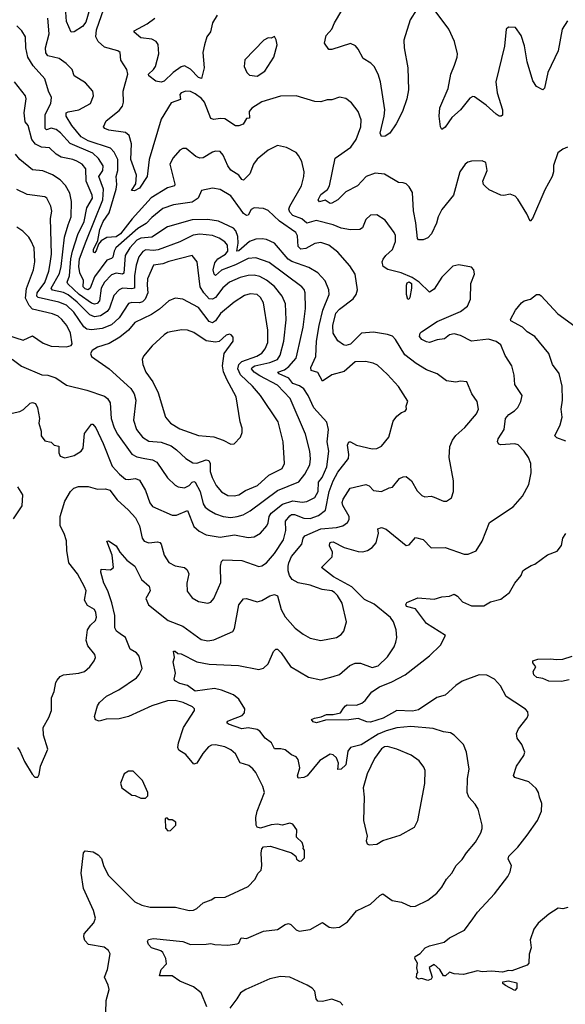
# Model space of a CAD drawing. Extents: x 2057697 to 2160550, y 827490 to 1016834.
# Tile 464 of 509: x 2130773 to 2134291, y 958201 to 964546. Entities that reach past the tile are written whole.
import ezdxf

# ---------------------------------------------------------------- set-up
doc = ezdxf.new("R2010")
doc.units = 0

msp = doc.modelspace()

# ---------------------------------------------------------------- linework, layer by layer
at = {"layer": '0CON20XD'}
for points in [[(2131225, 964617.5), (2131199.5, 964530.5), (2131177.4, 964502.6), (2131125, 964468.9), (2131105.6, 964465.6), (2131074.8, 964535), (2131068.7, 964625)], [(2134305, 963724.2), (2134275, 963712), (2134242.1, 963687.9), (2134213.6, 963606.4), (2134214.4, 963565), (2134206.2, 963535), (2134159.4, 963450.6), (2134078.8, 963265), (2134065, 963247.5), (2134042.9, 963295), (2133985, 963390), (2133967.9, 963407.9), (2133935, 963420.8), (2133895, 963412.5), (2133874.4, 963414.4), (2133798.8, 963448.8), (2133773.9, 963473.9), (2133763.3, 963485), (2133758.8, 963505), (2133786, 963575), (2133777.5, 963625), (2133755, 963636.2), (2133685.9, 963634.1), (2133662.1, 963627.9), (2133645, 963615.8), (2133610.8, 963565), (2133570, 963415), (2133495, 963322), (2133470, 963275), (2133460, 963235), (2133428, 963165), (2133405, 963141.2), (2133375, 963127.5), (2133345, 963127.5), (2133336.7, 963136.7), (2133327.7, 963237.7), (2133311.3, 963315), (2133305, 963432.5), (2133285, 963468.8), (2133265, 963487.5), (2133245.5, 963495.5), (2133215, 963497.5), (2133125, 963551.5), (2133065, 963556.9), (2133005.7, 963535), (2132950.8, 963475), (2132875, 963436.9), (2132824.2, 963385), (2132785, 963362.9), (2132775, 963362.5), (2132742.2, 963382.2), (2132705, 963372.7), (2132697.5, 963385), (2132715, 963419.5), (2132757.3, 963452.7), (2132770, 963475), (2132806.3, 963653.7), (2132907.8, 963725), (2132943.2, 963775), (2132972.1, 963855), (2132975, 963900), (2132955.8, 963955), (2132911.2, 964011.2), (2132875, 964038.8), (2132835, 964046.2), (2132785, 964028.8), (2132755, 964030), (2132715, 964017.5), (2132675, 964018.6), (2132555, 964054.4), (2132455, 964054), (2132335, 964016.7), (2132270, 963975), (2132252.5, 963955), (2132255, 963912.5), (2132235, 963910), (2132213, 963873), (2132185, 963861.8), (2132165, 963862.1), (2132095, 963906.5), (2132065, 963909.5), (2132025, 963902.7), (2132005, 963908.9), (2131963.6, 964015), (2131945, 964038.8), (2131905, 964069.2), (2131875, 964083.6), (2131845, 964085.5), (2131814.2, 964075), (2131805.7, 964065), (2131808.7, 964031.3), (2131748.8, 964011.2), (2131685, 963905.8), (2131608.7, 963645), (2131594.7, 963535), (2131545, 963461.3), (2131513, 963443), (2131493.8, 963445), (2131520.8, 963489.2), (2131525.8, 963545), (2131489.6, 963645), (2131494.7, 963745), (2131479.2, 963799.2), (2131455, 963819.6), (2131346.7, 963835), (2131322, 963845), (2131314.3, 963855), (2131330.9, 963895), (2131415, 963960.4), (2131435, 963989.4), (2131442.1, 964015), (2131440, 964085), (2131469.2, 964195), (2131462.9, 964225), (2131425.8, 964285), (2131421.4, 964335), (2131406.7, 964345), (2131319.9, 964369.9), (2131280, 964405), (2131263.8, 964435), (2131268.7, 964481.3), (2131316.2, 964615)], [(2132046, 964576), (2132016.2, 964525), (2132002.7, 964467.3), (2131979.6, 964435), (2131964.4, 964385), (2131954.6, 964335), (2131962.7, 964235), (2131945, 964167.5), (2131925, 964173.5), (2131875, 964226.4), (2131835, 964249.1), (2131815, 964242.7), (2131762.5, 964205), (2131705, 964150), (2131685, 964143.6), (2131650.2, 964150.2), (2131605.6, 964185), (2131603.1, 964195), (2131635, 964224.3), (2131648.2, 964245), (2131669.3, 964325), (2131665.3, 964385.3), (2131651.9, 964405), (2131625, 964421.2), (2131555, 964429.4), (2131511.2, 964465), (2131510, 964475), (2131595, 964520), (2131644.3, 964555)], [(2133330.9, 964609.1), (2133291.4, 964545), (2133249.5, 964415), (2133251.5, 964365), (2133274.4, 964235), (2133280.6, 964095), (2133269.4, 964035), (2133240.6, 963955), (2133199.5, 963875), (2133160, 963815), (2133130, 963795), (2133105, 963794), (2133097.5, 963815), (2133123.3, 963925), (2133126.7, 963965), (2133115, 964050), (2133098.7, 964145), (2133083.8, 964195), (2133057.7, 964245), (2133036.4, 964266.4), (2132987.1, 964295), (2132955, 964356.7), (2132937.7, 964377.7), (2132905, 964392), (2132785, 964354.4), (2132765, 964354), (2132737.5, 964395), (2132748.9, 964445), (2132786, 964484), (2132803.2, 964526.8), (2132849.4, 964605)], [(2134305, 964539.2), (2134270.9, 964485), (2134243.6, 964345), (2134177.8, 964205), (2134157.5, 964105), (2134145, 964093.8), (2134105, 964116), (2134081.7, 964151.7), (2134044.4, 964275), (2134028.1, 964378.1), (2134006, 964445), (2133970, 964495), (2133925, 964497.5), (2133910, 964485), (2133897.5, 964375), (2133842.5, 964145), (2133852.1, 964075), (2133885.5, 963964.5), (2133885, 963930), (2133876.4, 963923.6), (2133865, 963923.8), (2133845, 963936.2), (2133780, 963995), (2133705, 964050), (2133695, 964050.8), (2133675, 964040.8), (2133615, 963966), (2133559.2, 963915), (2133517, 963853), (2133495, 963837.5), (2133486.2, 963855), (2133477.8, 963925), (2133481.7, 963978.3), (2133535, 964103.3), (2133553.6, 964195), (2133576.2, 964253.8), (2133594.4, 964305), (2133595.6, 964325), (2133575.5, 964405), (2133539.6, 964485), (2133445, 964611.2)], [(2133615, 962665.6), (2133660.2, 962699.8), (2133680, 962745), (2133682.5, 962845), (2133706.1, 962906.1), (2133700, 962935), (2133685, 962951.2), (2133605, 962965.8), (2133565, 962958.6), (2133495, 962887.1), (2133445, 962809.2), (2133415, 962789.4), (2133348.6, 962855), (2133303.9, 962885), (2133233.1, 962915), (2133146.6, 962936.6), (2133116.3, 962956.3), (2133110.6, 962985), (2133117, 963003), (2133133.1, 963026.9), (2133176.9, 963065), (2133195.7, 963115.7), (2133195.8, 963155), (2133188, 963175), (2133128.8, 963255), (2133075, 963288), (2133035, 963286.7), (2133005, 963257.5), (2132984, 963205), (2132965, 963193.1), (2132905, 963190.9), (2132845, 963203.5), (2132794.5, 963224.5), (2132685, 963251.4), (2132625, 963234.5), (2132592.7, 963262.7), (2132534.5, 963285), (2132513.9, 963305), (2132509.2, 963325), (2132513.9, 963345), (2132589.5, 963475), (2132605.4, 963535), (2132606.9, 963565), (2132592.4, 963632.4), (2132571.4, 963671.4), (2132555, 963689.2), (2132492.1, 963722.1), (2132435, 963734.5), (2132375, 963705.5), (2132303.1, 963646.9), (2132280.4, 963615), (2132257.4, 963552.6), (2132215, 963512.9), (2132205, 963516.9), (2132185, 963543.5), (2132135, 963575.6), (2132114.1, 963605), (2132084, 963674), (2132065, 963695.7), (2132035, 963697.8), (2132015, 963691.5), (2131955, 963656.4), (2131935, 963652.7), (2131909.2, 963665), (2131846.7, 963715), (2131825, 963715.8), (2131805, 963706), (2131761.4, 963655), (2131740, 963615), (2131774.2, 963485.8), (2131771.2, 963475), (2131725, 963463.1), (2131621.4, 963398.6), (2131497.7, 963262.3), (2131423.4, 963165), (2131395, 963147.1), (2131335, 963143.4), (2131298.2, 963121.8), (2131280.4, 963099.6), (2131265, 963056), (2131255, 963043.8), (2131248.8, 963048.8), (2131249.1, 963065), (2131277.5, 963122.5), (2131289.2, 963195), (2131310.6, 963245), (2131349.3, 963300.7), (2131394.8, 963454.8), (2131400, 963485), (2131394.7, 963535), (2131406.7, 963575), (2131404.7, 963644.7), (2131382.9, 963692.9), (2131357.9, 963717.9), (2131213.8, 963765), (2131170.4, 963790.4), (2131108.4, 963865), (2131072.7, 963925), (2131073.1, 963945), (2131085, 963952.7), (2131154.7, 963965.3), (2131230, 964005), (2131248, 964055), (2131244, 964085), (2131198.3, 964138.3), (2131125, 964184), (2131111.1, 964225), (2131073.1, 964263.1), (2131027.5, 964295), (2130955, 964314), (2130942, 964332), (2130939.4, 964365), (2130963.3, 964455), (2130955.4, 964555)], [(2132977.1, 962525), (2132905, 962454.6), (2132875, 962446.7), (2132860.5, 962450.5), (2132825, 962476.2), (2132795, 962526.2), (2132792.9, 962575), (2132811.8, 962655), (2132835, 962680.3), (2132922, 962748), (2132942.9, 962775), (2132951.8, 962805), (2132935, 962906), (2132900.6, 962960.6), (2132825, 963048.6), (2132766.2, 963093.8), (2132715, 963109.6), (2132675, 963102.8), (2132618, 963072), (2132585, 963066.4), (2132567.3, 963085), (2132563.5, 963153.5), (2132553.7, 963173.7), (2132447.2, 963247.2), (2132375, 963315.7), (2132345, 963329.4), (2132285, 963334.4), (2132265, 963321.9), (2132245, 963285.8), (2132235.5, 963284.5), (2132215, 963297.3), (2132195.7, 963324.3), (2132135, 963410.4), (2132065, 963450.9), (2132015, 963459.5), (2131944.6, 963445.4), (2131923.7, 963396.3), (2131885, 963370.7), (2131765, 963353.4), (2131695, 963328.4), (2131625, 963271.9), (2131587.7, 963232.3), (2131535, 963200.2), (2131392.3, 963075), (2131381.5, 963055), (2131373.9, 963016.1), (2131365, 963006.9), (2131334.4, 962995.6), (2131255, 962888.1), (2131228.1, 962815), (2131215, 962805.8), (2131195, 962811.5), (2131182, 962825), (2131183.6, 962865), (2131160.6, 962915), (2131153.8, 962955), (2131158.3, 963005), (2131200.7, 963119.3), (2131309.5, 963385), (2131313.9, 963453.9), (2131282.3, 963535), (2131310, 963575), (2131310.2, 963605), (2131281, 963651), (2131245, 963685.7), (2131097.6, 963747.6), (2131036.7, 963816.7), (2131007.5, 963837.5), (2130975, 963846.2), (2130945, 963837.1), (2130937.7, 963845), (2130938.1, 963935), (2130974.7, 964005), (2130977.8, 964045), (2130957.8, 964085), (2130935.2, 964165.2), (2130859, 964249), (2130825.3, 964305), (2130812.1, 964365), (2130810.8, 964435), (2130786, 964475), (2130755, 964507.5)], [(2132305, 964181.2), (2132354, 964215), (2132411.2, 964305), (2132432.9, 964385), (2132427, 964417), (2132415, 964437.5), (2132395, 964427.5), (2132375, 964430), (2132346.7, 964415), (2132225, 964287.5), (2132220, 964245), (2132236.7, 964205), (2132255, 964188.8), (2132305, 964181.2)], [(2130758.8, 959855), (2130774, 959835), (2130804, 959765), (2130853.9, 959683.9), (2130870, 959665), (2130890, 959665), (2130899.3, 959680.7), (2130906.2, 959735), (2130953.8, 959845), (2130927.5, 959935), (2130924.3, 959985), (2130961.4, 960048.6), (2130978.5, 960095), (2130977.1, 960175), (2130995, 960216.7), (2131005.4, 960274.6), (2131015, 960290), (2131035, 960312.7), (2131055, 960324.6), (2131155, 960333.8), (2131190, 960345), (2131224.2, 960375), (2131253.8, 960415), (2131261.2, 960435), (2131258, 960455), (2131211.3, 960511.3), (2131202, 960545), (2131210.6, 960615), (2131230, 960645), (2131261.9, 960675), (2131267.9, 960695), (2131264.4, 960725), (2131255, 960744), (2131210.9, 960770.9), (2131191.1, 960805), (2131200.6, 960865), (2131190.6, 960890.6), (2131145, 960975.7), (2131090.4, 961045), (2131076.1, 961126.1), (2131075, 961187.5), (2131060, 961235), (2131034.4, 961285), (2131033.5, 961345), (2131065, 961443.8), (2131100, 961505), (2131123, 961527), (2131153, 961537), (2131215, 961537.1), (2131275, 961520.8), (2131326.9, 961523.1), (2131355, 961514.3), (2131401.1, 961451.1), (2131475, 961384.3), (2131519.2, 961335), (2131545.4, 961285), (2131563.5, 961205), (2131575.4, 961185.4), (2131605, 961174.5), (2131661.4, 961181.4), (2131677.2, 961177.2), (2131686, 961166), (2131704.1, 961094.1), (2131735, 961048.6), (2131775, 961025.6), (2131835, 961015.8), (2131851.7, 961001.7), (2131864.2, 960975), (2131850.8, 960915), (2131852.7, 960862.7), (2131885, 960821.2), (2131925, 960796), (2131985, 960786), (2132005, 960792.5), (2132024.3, 960815), (2132070.6, 960919.4), (2132067.5, 961025), (2132073.3, 961055), (2132084, 961065), (2132205, 961061.8), (2132315, 961022.9), (2132335, 961026.9), (2132365, 961046.5), (2132416.2, 961105), (2132473.9, 961195), (2132489, 961255), (2132487.6, 961315), (2132515, 961349.2), (2132525, 961356.9), (2132545, 961358.3), (2132605, 961333.9), (2132645, 961332.5), (2132699.9, 961350.1), (2132744.6, 961385), (2132768.5, 961505), (2132794.4, 961575), (2132825, 961631.1), (2132892.9, 961717.1), (2132895.3, 961744.7), (2132886.4, 961803.6), (2132894.5, 961825.5), (2132905, 961825.6), (2132944.1, 961804.1), (2133045, 961779.4), (2133075, 961781.9), (2133105, 961797.5), (2133153.6, 961856.4), (2133180.3, 961959.7), (2133205, 961990), (2133235, 962013.8), (2133257.3, 962022.7), (2133266.7, 962035), (2133263.8, 962056.2), (2133275, 962087.5), (2133215, 962182), (2133145, 962260), (2133079.8, 962319.8), (2133052.9, 962332.9), (2133002.3, 962342.3), (2132935, 962340.5), (2132865, 962278.4), (2132785, 962256.7), (2132725, 962216), (2132695, 962271.8), (2132652.5, 962285), (2132649.1, 962305), (2132682.4, 962375), (2132686.2, 962475), (2132704.3, 962575), (2132727.7, 962675), (2132767.9, 962775), (2132767.1, 962805), (2132743.4, 962863.4), (2132694.1, 962914.1), (2132638.1, 962948.1), (2132527.3, 962987.3), (2132503.7, 963003.7), (2132416, 963106), (2132365, 963128.8), (2132335.5, 963134.5), (2132295, 963131.6), (2132255, 963117.5), (2132185, 963057.3), (2132173.6, 963053.6), (2132180.6, 963105), (2132178.3, 963148.3), (2132167.5, 963185), (2132151.7, 963201.7), (2132055, 963248.4), (2131985, 963258.4), (2131885, 963256.2), (2131725, 963211.5), (2131625, 963143.6), (2131555, 963138.4), (2131528.3, 963125), (2131483.4, 963075), (2131453.9, 963026.1), (2131445, 962913.3), (2131435, 962906.5), (2131395, 962912.7), (2131365, 962901.6), (2131319.2, 962855), (2131298, 962815), (2131287.2, 962735), (2131272.7, 962717.3), (2131255, 962712.9), (2131235, 962720.2), (2131155.6, 962775), (2131083.3, 962843.3), (2131079.8, 962855), (2131094.6, 962895.4), (2131102.6, 963005), (2131113, 963055), (2131147.6, 963162.4), (2131187.7, 963245), (2131206.2, 963333.8), (2131243.2, 963395), (2131241.1, 963415), (2131202.2, 963505), (2131199.6, 963585), (2131175, 963614.6), (2131141.9, 963635), (2131115, 963645.8), (2131039.7, 963659.7), (2131008.8, 963678.8), (2130965, 963719.5), (2130914.2, 963724.2), (2130875, 963742.9), (2130850.8, 963775), (2130828.5, 963865), (2130808, 963888), (2130802.7, 963945), (2130814, 964035), (2130811.2, 964055), (2130739.4, 964145)], [(2132245, 961208.5), (2132285, 961213.6), (2132325, 961237.8), (2132365.5, 961285), (2132375.8, 961304.2), (2132382.4, 961345), (2132394.2, 961365), (2132466.9, 961423.1), (2132535, 961444.8), (2132595, 961437.5), (2132625, 961440.3), (2132675, 961467.7), (2132696.6, 961505), (2132699.6, 961565), (2132723, 961595), (2132753.1, 961665), (2132766, 961765), (2132754.3, 961825.7), (2132763.3, 961905), (2132752.1, 961952.1), (2132668.4, 962045), (2132633.6, 962123.6), (2132605, 962166.9), (2132577.2, 962187.2), (2132535, 962201.7), (2132507.6, 962235), (2132445, 962263.9), (2132437.8, 962275), (2132480.9, 962289.1), (2132508.8, 962311.2), (2132555.3, 962365), (2132562.7, 962392.7), (2132600.3, 962565), (2132614.7, 962685), (2132612.5, 962785), (2132606.7, 962806.7), (2132592.5, 962825), (2132380.3, 962980.3), (2132295, 963011.8), (2132245, 963007.2), (2132165, 962965.7), (2132075, 962930.9), (2132035, 962896.9), (2132026.1, 962906.1), (2132020.8, 962935), (2132031.5, 962978.5), (2132050.8, 963005), (2132099, 963035), (2132114.8, 963055), (2132112.1, 963092.1), (2132095.4, 963115), (2132058.9, 963138.9), (2132015, 963155.8), (2131935, 963164.8), (2131891.9, 963158.1), (2131805.7, 963115), (2131666.8, 963063.2), (2131635, 963058.5), (2131586.8, 963063.2), (2131566.8, 963053.2), (2131542.1, 963017.9), (2131523.9, 962965), (2131513.4, 962895), (2131513.9, 962816.1), (2131495, 962811.2), (2131435, 962815.7), (2131414, 962806), (2131380.8, 962769.2), (2131352.9, 962687.1), (2131337.5, 962665), (2131295, 962637.3), (2131255, 962630.2), (2131225, 962644.8), (2131144.4, 962725), (2131085, 962773.8), (2131055, 962787.4), (2130985, 962802.5), (2130976.7, 962815), (2131030.1, 962909.9), (2131040.2, 962955), (2131061.5, 963145), (2131085.3, 963225), (2131105.3, 963275), (2131107.2, 963375), (2131097.1, 963427.1), (2131068.2, 963478.2), (2131033.6, 963513.6), (2130985, 963546.4), (2130921.4, 963571.4), (2130855, 963577.7), (2130775, 963644.4), (2130745, 963680)], [(2132135, 961337.7), (2132175, 961343.7), (2132213.9, 961356.1), (2132258.8, 961381.2), (2132435, 961512.9), (2132572.4, 961567.6), (2132612, 961618), (2132643.4, 961676.6), (2132648.2, 961715), (2132642.7, 961765), (2132616.2, 961875), (2132516.7, 962105), (2132435, 962191.6), (2132321.2, 962251.2), (2132284.1, 962275), (2132266.6, 962295), (2132271.6, 962305), (2132290, 962315), (2132385, 962336.2), (2132435, 962356.1), (2132453.2, 962385), (2132476.8, 962475), (2132491.9, 962611.9), (2132486.1, 962715), (2132466.2, 962765), (2132415.6, 962825.6), (2132365, 962866.8), (2132321.5, 962891.5), (2132285, 962900.3), (2132245, 962898.4), (2132195, 962885.2), (2132125, 962855.3), (2132082.5, 962817.5), (2132035, 962756.2), (2132015, 962745.3), (2131995, 962746.7), (2131960.3, 962785), (2131937, 962825), (2131917.1, 962985), (2131885, 963025.8), (2131735, 962988.3), (2131695, 962972.4), (2131635, 962963.5), (2131597.6, 962875), (2131593.9, 962835), (2131599.2, 962785), (2131582.8, 962745), (2131565, 962728.2), (2131545, 962720.8), (2131495, 962723.1), (2131475, 962716.1), (2131413.6, 962625), (2131365, 962578.6), (2131304.1, 962555.9), (2131235, 962547.7), (2131205, 962552.5), (2131186.9, 962566.9), (2131122.2, 962662.2), (2131075, 962706.9), (2131025, 962725.6), (2130893.1, 962755), (2130884.2, 962765), (2130885.7, 962785), (2130935, 962851.8), (2130961.2, 962925), (2130970.2, 962975), (2130977.3, 963035), (2130972.7, 963265), (2130981.1, 963311.1), (2130974.4, 963345), (2130947.3, 963395), (2130935.6, 963405), (2130820.8, 963419.2), (2130755, 963452.5)], [(2130695, 962512.5), (2130795, 962480.5), (2130855, 962509.4), (2130925, 962461.1), (2130975, 962443.1), (2131075, 962438.6), (2131104.2, 962445.8), (2131112, 962458), (2131099.6, 962525), (2131075.9, 962575), (2131045.5, 962615), (2131020.6, 962635), (2130985, 962650), (2130855, 962680), (2130833.9, 962703.9), (2130811.1, 962751.1), (2130817.1, 962812.9), (2130862.5, 962935), (2130870.3, 962985), (2130865.3, 963075), (2130847.8, 963117.8), (2130831.1, 963145), (2130792.6, 963182.6), (2130755, 963210)], [(2133275, 962743.3), (2133267.3, 962775), (2133266.4, 962835), (2133270.7, 962849.3), (2133285, 962856.2), (2133299.5, 962845), (2133300, 962815), (2133288.5, 962755), (2133285, 962746.2), (2133275, 962743.3)], [(2132156.6, 961476.6), (2132185, 961483.5), (2132228.4, 961511.6), (2132306.9, 961545), (2132379.6, 961610.4), (2132465.3, 961654.7), (2132479.5, 961685), (2132472.1, 961825), (2132438.8, 961955), (2132326.2, 962125), (2132274.6, 962185), (2132197.3, 962257.3), (2132179.6, 962295), (2132184.8, 962325), (2132205, 962343.5), (2132302, 962378), (2132333.3, 962396.7), (2132356, 962425), (2132372.2, 962465), (2132372.2, 962545), (2132345, 962722), (2132326.2, 962755), (2132305, 962775.4), (2132259.2, 962779.2), (2132222.3, 962767.7), (2132155, 962726.2), (2132068.1, 962651.9), (2132035.3, 962605), (2132015, 962593.4), (2131995, 962601.6), (2131925, 962691.8), (2131825, 962745.6), (2131775, 962751.9), (2131735, 962734.3), (2131675, 962680), (2131622.9, 962647.1), (2131515, 962595.5), (2131473.9, 962546.1), (2131419.2, 962500.8), (2131350.6, 962459.4), (2131275, 962435.4), (2131240, 962415), (2131230, 962395), (2131236.9, 962375), (2131350.8, 962295), (2131488.7, 962168.7), (2131511.3, 962135), (2131522.7, 962095), (2131506.5, 961965), (2131526.2, 961905), (2131565, 961855.5), (2131605, 961829.6), (2131685, 961823.4), (2131749.2, 961799.2), (2131785, 961774.5), (2131845, 961718.9), (2131889.6, 961689.6), (2131915, 961687.3), (2131975, 961708.6), (2131993.3, 961705), (2132001, 961685), (2132000.5, 961635), (2132014.1, 961595), (2132039.5, 961545), (2132075, 961502.9), (2132115, 961479.5), (2132156.6, 961476.6)], [(2134295, 961830), (2134235, 961852), (2134223.1, 961865), (2134256.7, 961935), (2134271.4, 961985), (2134263.3, 962035), (2134272.5, 962095), (2134270.8, 962185), (2134250.6, 962265), (2134208.9, 962325), (2134184.5, 962395), (2134094.6, 962504.6), (2134045, 962534.4), (2134015.4, 962565.4), (2133940, 962605), (2133936.2, 962615), (2133970, 962675), (2134008.3, 962721.7), (2134025.6, 962734.4), (2134066.7, 962745), (2134105, 962774), (2134124.1, 962774.1), (2134135, 962766.2), (2134241.4, 962651.4), (2134352, 962572)], [(2131979.4, 958185), (2131943.8, 958275), (2131893.1, 958313.1), (2131805, 958350), (2131755, 958383.8), (2131673.6, 958383.6), (2131685.7, 958425), (2131719.2, 958460.8), (2131715.8, 958495.8), (2131695.5, 958535.5), (2131683.3, 958545), (2131622.5, 958565), (2131602.5, 958585), (2131598, 958605), (2131602.5, 958617.5), (2131635, 958625.7), (2131824.5, 958604.5), (2131875, 958585.6), (2131975, 958587.5), (2132005, 958593.5), (2132031.2, 958585), (2132115, 958581.4), (2132175, 958590), (2132186, 958595), (2132201.9, 958628.1), (2132235, 958625.8), (2132345, 958671.4), (2132435, 958683.1), (2132485, 958715.8), (2132505, 958722), (2132520, 958715), (2132555, 958680), (2132575, 958672.5), (2132645, 958682.5), (2132725, 958728), (2132767.3, 958697.3), (2132795, 958692.5), (2132835, 958697.1), (2132887, 958733), (2132945, 958803.3), (2133035, 958845.8), (2133095, 958902.9), (2133115, 958912), (2133175, 958870), (2133235, 958859.2), (2133295, 958831.2), (2133325, 958833.8), (2133405, 958871.2), (2133462.7, 958917.3), (2133494.3, 958955.7), (2133525, 959008), (2133558, 959045), (2133586, 959095), (2133625, 959133.8), (2133652.6, 959177.4), (2133711.4, 959245), (2133745.7, 959305), (2133753.9, 959333.9), (2133753.8, 959355), (2133728.8, 959458.8), (2133710.3, 959490.3), (2133668.6, 959535), (2133657.5, 959565), (2133660.6, 959655), (2133670, 959715), (2133654.3, 959825), (2133634, 959875), (2133575, 959935.8), (2133550.3, 959950.3), (2133505, 959955.6), (2133437.6, 959977.6), (2133295, 959991.3), (2133205, 959981.4), (2133135, 959963.9), (2133085, 959942.3), (2132975, 959872.7), (2132905.2, 959854.8), (2132888.8, 959831.2), (2132875.2, 959744.8), (2132845, 959716.5), (2132823.7, 959713.7), (2132827.5, 959755), (2132815, 959790), (2132795, 959808.2), (2132775, 959811.8), (2132708.1, 959771.9), (2132627.2, 959672.8), (2132605, 959662.9), (2132568.3, 959658.3), (2132563, 959673), (2132579.1, 959725), (2132568.1, 959778.1), (2132555.9, 959795.9), (2132525, 959809.1), (2132485, 959840), (2132457.1, 959847.1), (2132415, 959847.5), (2132395.6, 959885), (2132355, 959915.5), (2132320.8, 959960.8), (2132305, 959971.8), (2132245, 959982.4), (2132205, 959976.8), (2132118.8, 960005), (2132108, 960015), (2132114, 960025), (2132134, 960035), (2132207.2, 960062.8), (2132221.7, 960078.3), (2132224.5, 960105), (2132185, 960166.5), (2132150.9, 960195), (2132075, 960225.2), (2132030, 960235), (2131905, 960218.2), (2131855, 960255.5), (2131805, 960267.5), (2131772.5, 960285), (2131768.8, 960295), (2131776.7, 960335), (2131762.3, 960407.7), (2131770, 960435), (2131765, 960477.5), (2131775, 960476.7), (2131792, 960462), (2131815, 960460), (2131915, 960406.9), (2131995, 960393.1), (2132183.7, 960383.7), (2132315, 960357.9), (2132345, 960367.3), (2132374.6, 960395), (2132409.4, 960475), (2132425, 960489.2), (2132435, 960489.2), (2132458.1, 960465), (2132517.9, 960377.9), (2132635, 960307.9), (2132715, 960291.1), (2132795, 960313.1), (2132835, 960325.7), (2132901.9, 960385), (2132935, 960399.6), (2132969.4, 960399.4), (2133045, 960371.9), (2133085, 960381.1), (2133145, 960439.2), (2133186.7, 960505), (2133198.5, 960535), (2133204.5, 960565.5), (2133200.9, 960615), (2133183.8, 960665), (2133164, 960694), (2133059.3, 960779.3), (2132995, 960808.5), (2132915, 960891.6), (2132796.9, 960955), (2132718, 961015), (2132787.3, 961085), (2132789.6, 961115), (2132770.9, 961155), (2132773.5, 961175), (2132780.9, 961179.1), (2132795, 961180.4), (2132865, 961145.4), (2132955, 961118.5), (2132985, 961116.5), (2133016.2, 961125), (2133045, 961144.3), (2133071.1, 961175), (2133086, 961236), (2133081.2, 961265), (2133105, 961273.8), (2133135, 961262), (2133265, 961158), (2133285, 961162), (2133325, 961210), (2133375, 961195.7), (2133425, 961142.5), (2133515, 961144.4), (2133638.8, 961101.2), (2133665, 961102.5), (2133715, 961124), (2133754.5, 961185.5), (2133802, 961305), (2133955, 961407.5), (2134014.2, 961475), (2134055, 961551.2), (2134070.4, 961625), (2134068.9, 961685), (2134053.1, 961725), (2134026, 961766), (2133986.9, 961806.9), (2133965, 961812.5), (2133875, 961806), (2133861.2, 961811.2), (2133852.5, 961825), (2133857.5, 961845), (2133896.9, 961905), (2133905.8, 961975), (2133927.3, 962002.7), (2133963.8, 962025), (2133985, 962046.7), (2134003.8, 962085), (2134012.5, 962125), (2133964.5, 962194.5), (2133961.4, 962255), (2133945.8, 962315), (2133902.8, 962382.8), (2133875, 962450), (2133845, 962471.5), (2133795, 962487.1), (2133685, 962474.5), (2133615, 962510.8), (2133575, 962521.2), (2133544.7, 962515.3), (2133511.1, 962488.9), (2133465, 962483.3), (2133415, 962466.7), (2133395, 962469.4), (2133366.2, 962485), (2133350, 962505), (2133354.2, 962525), (2133364, 962535), (2133465, 962600), (2133615, 962665.6)], [(2132135, 961810), (2132155, 961812.5), (2132196.7, 961855), (2132206.7, 961885), (2132207, 961913), (2132194, 961955), (2132168.9, 962115), (2132108.1, 962228.1), (2132087.6, 962277.6), (2132080, 962315), (2132092, 962395), (2132148.8, 962475), (2132150, 962500), (2132136.1, 962516.1), (2132125, 962518.8), (2132105, 962512), (2132058.3, 962471.7), (2132035, 962467.5), (2131975, 962476.9), (2131895, 962530.6), (2131855, 962544.4), (2131817.8, 962547.8), (2131755, 962536.7), (2131725, 962529.4), (2131705, 962515.6), (2131627.8, 962445), (2131572.1, 962377.9), (2131563, 962357), (2131566.1, 962323.9), (2131585.5, 962275), (2131631.2, 962211.2), (2131665, 962141.2), (2131713.1, 961985), (2131744.2, 961945), (2131805, 961908.5), (2131925, 961866.5), (2132025, 961857.1), (2132085, 961836.2), (2132135, 961810)], [(2131327.8, 958145), (2131331.1, 958225), (2131350, 958295), (2131344.2, 958324.2), (2131318.8, 958375), (2131340, 958425), (2131355.6, 958525), (2131345, 958548), (2131317.9, 958567.9), (2131216.1, 958586.1), (2131192.7, 958612.7), (2131186.2, 958635), (2131188.8, 958655), (2131252, 958725), (2131261.4, 958755), (2131247.8, 958805), (2131185, 958946.7), (2131169.6, 959045), (2131183.4, 959176.6), (2131195, 959190), (2131247, 959183), (2131280, 959165), (2131299.7, 959139.7), (2131312.9, 959095), (2131343.8, 959033.8), (2131515, 958861.5), (2131559.4, 958839.4), (2131615, 958826.2), (2131777, 958827), (2131865, 958804.2), (2131892.7, 958807.3), (2131915, 958818.8), (2131956.7, 958855), (2132006.8, 958873.2), (2132030.9, 958889.1), (2132098.3, 958891.7), (2132245, 958960), (2132290, 959005), (2132310, 959045), (2132329.2, 959065), (2132334.4, 959095), (2132329.2, 959175), (2132335, 959202.5), (2132345, 959216.2), (2132389.5, 959219.5), (2132526.1, 959176.1), (2132552.5, 959155), (2132557.5, 959135), (2132576.4, 959123.6), (2132590, 959125), (2132610, 959145), (2132610, 959195), (2132600, 959205), (2132602.5, 959215), (2132593.6, 959243.6), (2132558.3, 959278.3), (2132560, 959325), (2132535, 959361.9), (2132515, 959367.3), (2132465.7, 959355.7), (2132435, 959360.8), (2132395, 959357.5), (2132325, 959336.7), (2132305, 959343.3), (2132296.7, 959355), (2132295.7, 959405), (2132303.3, 959445), (2132350.6, 959565), (2132340.8, 959605), (2132294.5, 959695), (2132277.1, 959717.1), (2132249.5, 959739.5), (2132195, 959757.5), (2132164.2, 959815), (2132135, 959841.4), (2132095, 959859.4), (2132035, 959873.1), (2132008.9, 959871.1), (2131989.8, 959860.2), (2131953.5, 959816.5), (2131915.4, 959754.6), (2131895, 959748.9), (2131845, 959809.6), (2131798.8, 959838.8), (2131792.5, 959855), (2131797.7, 959885), (2131829.6, 959985), (2131900, 960095), (2131899.2, 960105), (2131887.5, 960117.5), (2131826.6, 960146.6), (2131775, 960157.7), (2131725, 960156.7), (2131624.8, 960125.2), (2131475, 960054.7), (2131415, 960040.7), (2131330.9, 960039.1), (2131285, 960026.2), (2131261.2, 960035), (2131256, 960055), (2131275.7, 960125), (2131287.5, 960145), (2131332.6, 960187.4), (2131412.7, 960227.3), (2131525.3, 960304.7), (2131543.5, 960326.5), (2131562.3, 960365), (2131544.1, 960445), (2131526.4, 960465), (2131485, 960490), (2131454.4, 960564.4), (2131421.2, 960588.8), (2131398.1, 960605), (2131387.4, 960627.4), (2131386, 960706), (2131367, 960787), (2131340.7, 960865), (2131314.7, 960915), (2131295.6, 960985), (2131297.5, 961005), (2131358.8, 961001.2), (2131376.9, 961015), (2131369.2, 961095), (2131333.8, 961185), (2131345, 961188), (2131395.7, 961155), (2131419.4, 961115), (2131463.5, 961063.5), (2131515, 961023.5), (2131558.3, 960938.3), (2131607.5, 960895), (2131614.4, 960865), (2131587.3, 960815), (2131604.3, 960774.3), (2131730.9, 960675), (2131825, 960636.8), (2131942.7, 960552.7), (2131985, 960542.7), (2132025, 960549.5), (2132147.6, 960602.4), (2132157.9, 960622.1), (2132186.7, 960775), (2132215, 960814.4), (2132235, 960816.7), (2132305, 960794.5), (2132335, 960803.5), (2132385, 960833.3), (2132415, 960840.8), (2132435, 960833.3), (2132459.4, 960745), (2132485, 960698), (2132549.2, 960625), (2132601.2, 960585), (2132645, 960559.2), (2132714.3, 960544.3), (2132815, 960564.2), (2132845, 960584), (2132863.8, 960605), (2132880.8, 960665), (2132851.5, 960785), (2132822.9, 960835), (2132803.1, 960855), (2132784.7, 960864.7), (2132723.6, 960873.6), (2132687.2, 960887.2), (2132645, 960902.7), (2132567.7, 960917.7), (2132528.9, 960938.9), (2132513.4, 960963.4), (2132504.6, 960995), (2132503.2, 961025), (2132509.1, 961045), (2132525, 961086.2), (2132591.2, 961165), (2132600, 961205), (2132610.9, 961219.1), (2132714.9, 961265.1), (2132816.2, 961273.8), (2132855.8, 961285), (2132885.7, 961305), (2132898.1, 961325), (2132897.8, 961345), (2132856.2, 961415), (2132851.8, 961435), (2132858.1, 961455), (2132904, 961526), (2133005, 961551.4), (2133025, 961541.4), (2133055, 961512.5), (2133105, 961505.7), (2133155, 961530), (2133177, 961533), (2133221.7, 961588.3), (2133245, 961600.8), (2133265, 961602), (2133299.2, 961575), (2133335, 961510), (2133365, 961480), (2133385, 961471.4), (2133425, 961475.8), (2133445, 961470), (2133505, 961443.3), (2133525, 961443.8), (2133556.2, 961465), (2133570, 961505), (2133570.8, 961575), (2133542.5, 961725), (2133547.1, 961795), (2133563.5, 961836.5), (2133584.1, 961865.9), (2133642.6, 961917.4), (2133718.5, 962005), (2133730.5, 962035), (2133721.9, 962085), (2133688.6, 962135), (2133655, 962213.3), (2133615.9, 962215.9), (2133585, 962210), (2133525, 962219.2), (2133465, 962264.3), (2133395, 962290.5), (2133329.9, 962329.9), (2133255, 962385.5), (2133195, 962485.6), (2133175.9, 962505.9), (2133145, 962517.9), (2133055, 962532.8), (2132977.1, 962525)], [(2130725, 962358), (2130785, 962312.9), (2130915, 962257.8), (2130955, 962254.3), (2131005, 962237.8), (2131075, 962191.4), (2131205, 962159.1), (2131319.5, 962119.5), (2131338.9, 962105), (2131356, 962076), (2131362.9, 961975), (2131381.6, 961915), (2131404, 961875), (2131495.3, 961745.3), (2131528.7, 961728.7), (2131578.8, 961718.8), (2131629.1, 961709.1), (2131656.9, 961695), (2131725, 961594.3), (2131775, 961546.9), (2131795, 961536.5), (2131835, 961528.8), (2131865, 961544.7), (2131885, 961565.4), (2131895, 961570), (2131905, 961565.6), (2131936, 961505), (2131955.8, 961425.8), (2131968.9, 961405), (2131995.6, 961385), (2132035, 961362.5), (2132085.3, 961345.3), (2132135, 961337.7)], [(2130725, 962010), (2130775, 962020.6), (2130797, 962033), (2130840, 962075), (2130855, 962079.2), (2130875, 962072), (2130888.9, 962045), (2130900, 961975), (2130897.1, 961945), (2130912, 961895), (2130912, 961865), (2130935, 961831.2), (2130975, 961823.3), (2130995, 961803.3), (2131025, 961797.5), (2131026.4, 961753.6), (2131035, 961732.5), (2131065, 961723.3), (2131125, 961736.7), (2131170, 961765), (2131182.5, 961785), (2131191.4, 961878.6), (2131235, 961940), (2131245, 961938.8), (2131263.3, 961915), (2131311.9, 961815), (2131369, 961669), (2131416.2, 961616.2), (2131455, 961585.4), (2131475, 961582), (2131519.5, 961589.5), (2131545, 961579.4), (2131585, 961512.5), (2131611.5, 961431.5), (2131628.9, 961408.9), (2131755, 961352.9), (2131785, 961352.9), (2131855, 961382.9), (2131895, 961280.6), (2131929.2, 961249.2), (2131975, 961226.2), (2132065, 961211.5), (2132157.1, 961227.1), (2132245, 961208.5)], [(2130758.6, 961535), (2130791.4, 961485), (2130786.4, 961413.6), (2130730.7, 961329.3)], [(2132872.5, 960125), (2132885, 960130), (2132945, 960127.9), (2132979.6, 960140.4), (2133001.1, 960158.9), (2133044.2, 960215), (2133092.9, 960247.1), (2133172.2, 960277.8), (2133257.1, 960322.9), (2133414.5, 960445.5), (2133486.2, 960515), (2133518.3, 960578.3), (2133396.7, 960655), (2133325, 960750), (2133266.2, 960765), (2133262.5, 960777.5), (2133269.5, 960790.5), (2133340.6, 960819.4), (2133445, 960811.9), (2133495, 960825.7), (2133545, 960830), (2133575, 960843.8), (2133595, 960832), (2133628.8, 960795), (2133685, 960768.6), (2133765, 960768), (2133807.5, 960795), (2133875, 960812), (2133931.2, 960855), (2133966, 960915), (2134005, 960963.3), (2134015.8, 960994.2), (2134027, 961003), (2134070.5, 961029.5), (2134095, 961036.7), (2134175, 961097.5), (2134238.3, 961121.7), (2134265, 961157.5), (2134274, 961205), (2134294.2, 961235)], [(2134315, 960291.2), (2134265, 960281.2), (2134185, 960284), (2134145, 960300), (2134106.4, 960306.4), (2134087.5, 960325), (2134082.5, 960345), (2134100, 960375), (2134081.2, 960401.2), (2134081.2, 960415), (2134114.5, 960425.5), (2134193.4, 960426.6), (2134235, 960421.9), (2134275, 960425.7), (2134335.7, 960444.3)], [(2134306, 958824), (2134275, 958816.7), (2134245, 958820), (2134185, 958782.5), (2134116.1, 958723.9), (2134087.5, 958685), (2134063.9, 958616.1), (2134070, 958565), (2134057, 958523), (2134056.2, 958465), (2134045, 958452.5), (2133945, 958415.6), (2133925, 958419.1), (2133885, 958408), (2133815, 958414.4), (2133755, 958410), (2133725, 958416), (2133635, 958392), (2133575, 958396.7), (2133545, 958406.7), (2133517.5, 958385), (2133505, 958383.3), (2133482.5, 958425), (2133445, 958457.5), (2133413, 958437), (2133432.5, 958375), (2133425, 958362.5), (2133405, 958354), (2133365, 958367.5), (2133345, 958362.5), (2133331.7, 958371.7), (2133333, 958397), (2133340, 958405), (2133332.5, 958435), (2133337.5, 958465), (2133320, 958495), (2133321.7, 958508.3), (2133355, 958527.5), (2133386.4, 958563.6), (2133415, 958576.7), (2133509.4, 958600.6), (2133545, 958629.2), (2133641.5, 958678.5), (2133695, 958751.1), (2133725.5, 958795), (2133835, 958912.1), (2133920.7, 959025), (2133936.1, 959055), (2133943.5, 959095), (2133922.5, 959135), (2133925.8, 959155), (2133985, 959212.9), (2134045, 959290), (2134110.8, 959385), (2134137.5, 959445), (2134140, 959495), (2134123.3, 959535), (2134118.8, 959565), (2134102.3, 959592.3), (2134055, 959633.8), (2133965, 959662), (2133956, 959675), (2133975, 959736), (2134022.9, 959805), (2134028.6, 959825), (2134010.6, 959875), (2133980, 959915), (2133975.6, 959945), (2133988.6, 959975), (2134045, 960046.7), (2134052, 960065), (2134048.8, 960085), (2134035, 960103.3), (2133965, 960147.5), (2133908.6, 960185), (2133872.6, 960252.6), (2133835, 960295.8), (2133785, 960320.8), (2133735, 960324.3), (2133625, 960282.5), (2133585, 960255.5), (2133515, 960192.2), (2133462.3, 960177.7), (2133345, 960098.4), (2133305, 960089.5), (2133205, 960093.8), (2133117.1, 960045), (2133035, 960018.1), (2133011.1, 960021.1), (2132955, 960042.9), (2132895, 960032.9), (2132745, 960031.9), (2132685.5, 960015.5), (2132665, 960020), (2132653.9, 960036.1), (2132674.5, 960045.5), (2132716.7, 960053.3), (2132751.7, 960068.3), (2132795, 960067.8), (2132841.7, 960078.3), (2132860.3, 960109.7), (2132872.5, 960125)], [(2133025, 959227.5), (2133075, 959233.3), (2133115, 959256.7), (2133225, 959290), (2133317.3, 959342.7), (2133339.2, 959385), (2133385.6, 959624.4), (2133386.8, 959706.8), (2133378.7, 959728.7), (2133348.9, 959768.9), (2133296, 959806), (2133203.8, 959845), (2133145, 959862.3), (2133125, 959859.2), (2133105, 959847.1), (2133060, 959785), (2133013.1, 959686.9), (2132988.1, 959595), (2132994.4, 959535), (2132988.8, 959385), (2133012.5, 959285), (2133006.7, 959255), (2133012.5, 959235), (2133025, 959227.5)], [(2131585, 959530), (2131600, 959545), (2131600, 959565), (2131565, 959642.5), (2131505, 959702.5), (2131475, 959702.5), (2131447.5, 959685), (2131422.5, 959625), (2131432.5, 959595), (2131495, 959547.5), (2131517, 959547), (2131555, 959530), (2131585, 959530)], [(2131728.3, 959318.3), (2131745, 959320), (2131780, 959355), (2131780, 959375), (2131755, 959390), (2131735, 959390), (2131725, 959400), (2131715, 959400), (2131710, 959395), (2131712.5, 959335), (2131728.3, 959318.3)], [(2132855.5, 958194.5), (2132838.6, 958215), (2132785, 958233.8), (2132725, 958218.2), (2132695, 958221.4), (2132684.3, 958235), (2132676.7, 958285), (2132658.1, 958305), (2132627.1, 958325), (2132515, 958374.7), (2132455, 958380.9), (2132385, 958363.9), (2132230, 958295), (2132195.8, 958274.2), (2132173.6, 958235), (2132127.3, 958175)], [(2133965, 958290), (2133905, 958322), (2133888.8, 958335), (2133888.8, 958345), (2133925, 958351.9), (2133978.3, 958338.3), (2133977.5, 958305), (2133965, 958290)]]:
    msp.add_lwpolyline(points, dxfattribs=at)

doc.saveas('drawing.dxf')
